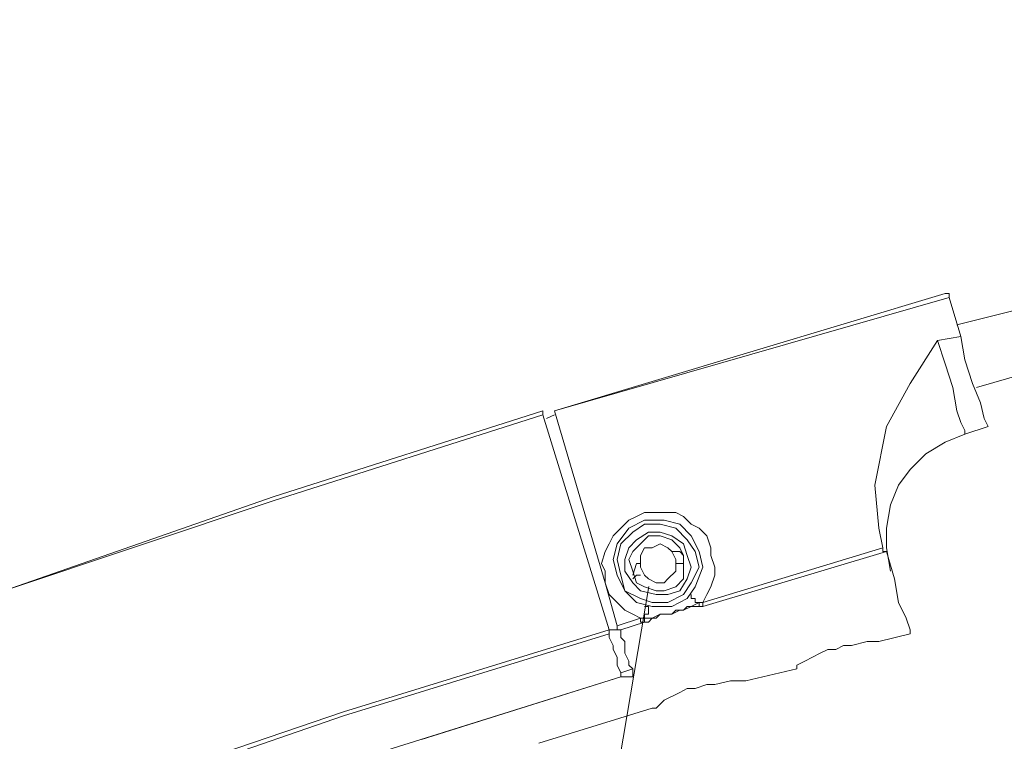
# Model space of a CAD drawing. Extents: x 44 to 177, y -263 to -14.
# Tile 665 of 1056: x 99.55 to 104.33, y -28.4 to -24.89. Entities that reach past the tile are written whole.
import ezdxf

# ---------------------------------------------------------------- set-up
doc = ezdxf.new("R2010")
doc.units = 0
doc.header["$MEASUREMENT"] = 0
doc.layers.add('Livello 1', color=7, linetype='Continuous', lineweight=0)

# ---------------------------------------------------------------- blocks, each defined once
blk = doc.blocks.new('Block_0')
at = {"layer": 'Livello 1', "color": 250, "lineweight": 9, "true_color": 0x333333}
for points, knots in [([(127.9847, -26.3726), (127.9847, -26.3726), (127.6997, -26.2966), (127.6997, -26.2966), (127.6997, -26.2966), (127.0927, -26.1446), (127.0927, -26.1446), (127.0927, -26.1446), (126.5807, -26.0306), (126.5807, -26.0306), (126.5807, -26.0306), (126.1447, -25.9356), (126.1447, -25.9356), (126.1447, -25.9356), (125.7647, -25.8596), (125.7647, -25.8596), (125.7647, -25.8596), (125.4617, -25.8026), (125.4617, -25.8026), (125.4617, -25.8026), (123.9627, -25.5366), (123.9627, -25.5366), (123.9627, -25.5366), (122.5967, -25.3276), (122.5967, -25.3276), (122.5967, -25.3276), (121.2317, -25.1566), (121.2317, -25.1566), (121.2317, -25.1566), (118.7647, -24.9666), (118.7647, -24.9666), (118.7647, -24.9666), (116.2987, -24.8906), (116.2987, -24.8906), (116.2987, -24.8906), (114.2127, -24.9096), (114.2127, -24.9096), (114.2127, -24.9096), (112.1257, -25.0426), (112.1257, -25.0426), (112.1257, -25.0426), (110.0387, -25.2516), (110.0387, -25.2516), (110.0387, -25.2516), (109.1277, -25.3656), (109.1277, -25.3656), (109.1277, -25.3656), (108.2367, -25.5176), (108.2367, -25.5176), (108.2367, -25.5176), (107.4207, -25.6506), (107.4207, -25.6506), (107.4207, -25.6506), (107.0797, -25.7076), (107.0797, -25.7076), (107.0797, -25.7076), (106.6427, -25.8026), (106.6427, -25.8026), (106.6427, -25.8026), (106.0927, -25.8976), (106.0927, -25.8976), (106.0927, -25.8976), (105.4477, -26.0496), (105.4477, -26.0496), (105.4477, -26.0496), (104.7077, -26.2206), (104.7077, -26.2206), (104.7077, -26.2206), (104.1007, -26.3726), (104.1007, -26.3726)], [0, 0, 0, 0, 1, 1, 1, 2, 2, 2, 3, 3, 3, 4, 4, 4, 5, 5, 5, 6, 6, 6, 7, 7, 7, 8, 8, 8, 9, 9, 9, 10, 10, 10, 11, 11, 11, 12, 12, 12, 13, 13, 13, 14, 14, 14, 15, 15, 15, 16, 16, 16, 17, 17, 17, 18, 18, 18, 19, 19, 19, 20, 20, 20, 21, 21, 21, 22, 22, 22, 23, 23, 23, 23]), ([(104.1957, -26.6766), (104.1957, -26.6766), (104.5947, -26.5626), (104.5947, -26.5626), (104.5947, -26.5626), (105.2017, -26.4296), (105.2017, -26.4296), (105.2017, -26.4296), (105.7137, -26.3156), (105.7137, -26.3156), (105.7137, -26.3156), (106.1497, -26.2206), (106.1497, -26.2206), (106.1497, -26.2206), (106.5107, -26.1446), (106.5107, -26.1446), (106.5107, -26.1446), (106.8137, -26.0876), (106.8137, -26.0876), (106.8137, -26.0876), (108.2937, -25.8216), (108.2937, -25.8216), (108.2937, -25.8216), (109.6597, -25.6316), (109.6597, -25.6316), (109.6597, -25.6316), (111.0257, -25.4606), (111.0257, -25.4606), (111.0257, -25.4606), (113.4727, -25.2706), (113.4727, -25.2706), (113.4727, -25.2706), (115.9197, -25.2136), (115.9197, -25.2136), (115.9197, -25.2136), (118.0067, -25.2516), (118.0067, -25.2516), (118.0067, -25.2516), (120.0737, -25.3656), (120.0737, -25.3656), (120.0737, -25.3656), (122.1417, -25.5936), (122.1417, -25.5936), (122.1417, -25.5936), (123.0527, -25.7076), (123.0527, -25.7076), (123.0527, -25.7076), (123.9437, -25.8596), (123.9437, -25.8596), (123.9437, -25.8596), (124.7407, -25.9926), (124.7407, -25.9926), (124.7407, -25.9926), (125.0817, -26.0496), (125.0817, -26.0496), (125.0817, -26.0496), (125.5187, -26.1446), (125.5187, -26.1446), (125.5187, -26.1446), (126.0687, -26.2586), (126.0687, -26.2586), (126.0687, -26.2586), (126.6947, -26.3916), (126.6947, -26.3916), (126.6947, -26.3916), (127.4347, -26.5626), (127.4347, -26.5626), (127.4347, -26.5626), (127.8897, -26.6766), (127.8897, -26.6766)], [0, 0, 0, 0, 1, 1, 1, 2, 2, 2, 3, 3, 3, 4, 4, 4, 5, 5, 5, 6, 6, 6, 7, 7, 7, 8, 8, 8, 9, 9, 9, 10, 10, 10, 11, 11, 11, 12, 12, 12, 13, 13, 13, 14, 14, 14, 15, 15, 15, 16, 16, 16, 17, 17, 17, 18, 18, 18, 19, 19, 19, 20, 20, 20, 21, 21, 21, 22, 22, 22, 23, 23, 23, 23]), ([(104.0437, -26.2206), (104.0437, -26.2206), (104.0437, -26.2206), (104.0437, -26.2206), (104.0437, -26.2206), (104.0627, -26.2206), (104.0627, -26.2206), (104.0627, -26.2206), (104.0627, -26.2396), (104.0627, -26.2396)], [0, 0, 0, 0, 1, 1, 1, 2, 2, 2, 3, 3, 3, 3]), ([(104.1197, -26.4296), (104.1197, -26.4296), (104.1387, -26.5436), (104.1387, -26.5436), (104.1387, -26.5436), (104.1767, -26.6576), (104.1767, -26.6576), (104.1767, -26.6576), (104.2147, -26.7526), (104.2147, -26.7526), (104.2147, -26.7526), (104.2337, -26.8286), (104.2337, -26.8286), (104.2337, -26.8286), (104.2527, -26.8666), (104.2527, -26.8666)], [0, 0, 0, 0, 1, 1, 1, 2, 2, 2, 3, 3, 3, 4, 4, 4, 5, 5, 5, 5]), ([(103.7217, -27.3606), (103.7217, -27.3606), (103.7027, -27.1516), (103.7027, -27.1516), (103.7027, -27.1516), (103.7597, -26.8666), (103.7597, -26.8666), (103.7597, -26.8666), (103.8737, -26.6576), (103.8737, -26.6576), (103.8737, -26.6576), (104.0067, -26.4486), (104.0067, -26.4486)], [0, 0, 0, 0, 1, 1, 1, 2, 2, 2, 3, 3, 3, 4, 4, 4, 4]), ([(104.0067, -26.4486), (104.0067, -26.4486), (104.0437, -26.5626), (104.0437, -26.5626), (104.0437, -26.5626), (104.0817, -26.6766), (104.0817, -26.6766), (104.0817, -26.6766), (104.1007, -26.7906), (104.1007, -26.7906), (104.1007, -26.7906), (104.1197, -26.8476), (104.1197, -26.8476), (104.1197, -26.8476), (104.1387, -26.8856), (104.1387, -26.8856), (104.1387, -26.8856), (104.1387, -26.9046), (104.1387, -26.9046)], [0, 0, 0, 0, 1, 1, 1, 2, 2, 2, 3, 3, 3, 4, 4, 4, 5, 5, 5, 6, 6, 6, 6]), ([(68.3047, -85.4316), (68.3047, -85.4316), (68.0007, -84.0826), (68.0007, -84.0826), (68.0007, -84.0826), (67.7347, -82.7336), (67.7347, -82.7336), (67.7347, -82.7336), (67.5077, -81.3656), (67.5077, -81.3656), (67.5077, -81.3656), (67.3177, -79.9976), (67.3177, -79.9976), (67.3177, -79.9976), (67.1657, -78.6106), (67.1657, -78.6106), (67.1657, -78.6106), (67.0527, -77.2416), (67.0527, -77.2416), (67.0527, -77.2416), (66.9767, -75.8546), (66.9767, -75.8546), (66.9767, -75.8546), (66.9387, -74.4866), (66.9387, -74.4866), (66.9387, -74.4866), (66.9577, -73.0996), (66.9577, -73.0996), (66.9577, -73.0996), (66.9957, -71.7126), (66.9957, -71.7126), (66.9957, -71.7126), (67.0717, -70.3246), (67.0717, -70.3246), (67.0717, -70.3246), (67.2037, -68.9566), (67.2037, -68.9566), (67.2037, -68.9566), (67.3557, -67.5886), (67.3557, -67.5886), (67.3557, -67.5886), (67.5457, -66.2206), (67.5457, -66.2206), (67.5457, -66.2206), (67.7917, -64.8526), (67.7917, -64.8526), (67.7917, -64.8526), (68.0577, -63.5036), (68.0577, -63.5036), (68.0577, -63.5036), (68.3797, -62.1536), (68.3797, -62.1536), (68.3797, -62.1536), (68.7217, -60.8046), (68.7217, -60.8046), (68.7217, -60.8046), (69.1197, -59.4746), (69.1197, -59.4746), (69.1197, -59.4746), (69.5377, -58.1636), (69.5377, -58.1636), (69.5377, -58.1636), (69.9927, -56.8716), (69.9927, -56.8716), (69.9927, -56.8716), (70.5047, -55.5796), (70.5047, -55.5796), (70.5047, -55.5796), (71.0357, -54.3066), (71.0357, -54.3066), (71.0357, -54.3066), (71.6047, -53.0326), (71.6047, -53.0326), (71.6047, -53.0326), (72.2117, -51.7976), (72.2117, -51.7976), (72.2117, -51.7976), (72.8377, -50.5626), (72.8377, -50.5626), (72.8377, -50.5626), (73.5207, -49.3656), (73.5207, -49.3656), (73.5207, -49.3656), (74.2227, -48.1686), (74.2227, -48.1686), (74.2227, -48.1686), (74.9627, -47.0096), (74.9627, -47.0096), (74.9627, -47.0096), (75.7407, -45.8686), (75.7407, -45.8686), (75.7407, -45.8686), (76.5377, -44.7476), (76.5377, -44.7476), (76.5377, -44.7476), (77.3717, -43.6456), (77.3717, -43.6456), (77.3717, -43.6456), (78.2447, -42.5626), (78.2447, -42.5626), (78.2447, -42.5626), (79.1367, -41.5176), (79.1367, -41.5176), (79.1367, -41.5176), (80.0657, -40.4916), (80.0657, -40.4916), (80.0657, -40.4916), (81.0147, -39.4846), (81.0147, -39.4846), (81.0147, -39.4846), (82.0007, -38.5146), (82.0007, -38.5146), (82.0007, -38.5146), (83.0067, -37.5646), (83.0067, -37.5646), (83.0067, -37.5646), (84.0497, -36.6526), (84.0497, -36.6526), (84.0497, -36.6526), (85.1117, -35.7596), (85.1117, -35.7596), (85.1117, -35.7596), (86.1927, -34.9046), (86.1927, -34.9046), (86.1927, -34.9046), (87.2937, -34.0876), (87.2937, -34.0876), (87.2937, -34.0876), (88.4317, -33.2896), (88.4317, -33.2896), (88.4317, -33.2896), (89.5697, -32.5296), (89.5697, -32.5296), (89.5697, -32.5296), (90.7457, -31.8076), (90.7457, -31.8076), (90.7457, -31.8076), (91.9407, -31.1046), (91.9407, -31.1046), (91.9407, -31.1046), (93.1557, -30.4386), (93.1557, -30.4386), (93.1557, -30.4386), (94.3887, -29.8116), (94.3887, -29.8116), (94.3887, -29.8116), (95.6407, -29.2226), (95.6407, -29.2226), (95.6407, -29.2226), (96.8927, -28.6716), (96.8927, -28.6716), (96.8927, -28.6716), (98.1827, -28.1396), (98.1827, -28.1396), (98.1827, -28.1396), (99.4727, -27.6646), (99.4727, -27.6646), (99.4727, -27.6646), (100.7817, -27.2086), (100.7817, -27.2086), (100.7817, -27.2086), (102.0907, -26.7906), (102.0907, -26.7906)], [0, 0, 0, 0, 1, 1, 1, 2, 2, 2, 3, 3, 3, 4, 4, 4, 5, 5, 5, 6, 6, 6, 7, 7, 7, 8, 8, 8, 9, 9, 9, 10, 10, 10, 11, 11, 11, 12, 12, 12, 13, 13, 13, 14, 14, 14, 15, 15, 15, 16, 16, 16, 17, 17, 17, 18, 18, 18, 19, 19, 19, 20, 20, 20, 21, 21, 21, 22, 22, 22, 23, 23, 23, 24, 24, 24, 25, 25, 25, 26, 26, 26, 27, 27, 27, 28, 28, 28, 29, 29, 29, 30, 30, 30, 31, 31, 31, 32, 32, 32, 33, 33, 33, 34, 34, 34, 35, 35, 35, 36, 36, 36, 37, 37, 37, 38, 38, 38, 39, 39, 39, 40, 40, 40, 41, 41, 41, 42, 42, 42, 43, 43, 43, 44, 44, 44, 45, 45, 45, 46, 46, 46, 47, 47, 47, 48, 48, 48, 49, 49, 49, 50, 50, 50, 51, 51, 51, 52, 52, 52, 53, 53, 53, 54, 54, 54, 54]), ([(102.0907, -26.8096), (102.0907, -26.8096), (100.7817, -27.2276), (100.7817, -27.2276), (100.7817, -27.2276), (99.4727, -27.6646), (99.4727, -27.6646), (99.4727, -27.6646), (98.1827, -28.1586), (98.1827, -28.1586), (98.1827, -28.1586), (96.9117, -28.6716), (96.9117, -28.6716), (96.9117, -28.6716), (95.6407, -29.2416), (95.6407, -29.2416), (95.6407, -29.2416), (94.3887, -29.8306), (94.3887, -29.8306), (94.3887, -29.8306), (93.1557, -30.4576), (93.1557, -30.4576), (93.1557, -30.4576), (91.9597, -31.1236), (91.9597, -31.1236), (91.9597, -31.1236), (90.7647, -31.8076), (90.7647, -31.8076), (90.7647, -31.8076), (89.5887, -32.5486), (89.5887, -32.5486), (89.5887, -32.5486), (88.4317, -33.3086), (88.4317, -33.3086), (88.4317, -33.3086), (87.3127, -34.0876), (87.3127, -34.0876), (87.3127, -34.0876), (86.1927, -34.9236), (86.1927, -34.9236), (86.1927, -34.9236), (85.1117, -35.7786), (85.1117, -35.7786), (85.1117, -35.7786), (84.0497, -36.6526), (84.0497, -36.6526), (84.0497, -36.6526), (83.0247, -37.5836), (83.0247, -37.5836), (83.0247, -37.5836), (82.0197, -38.5146), (82.0197, -38.5146), (82.0197, -38.5146), (81.0337, -39.5036), (81.0337, -39.5036), (81.0337, -39.5036), (80.0847, -40.4916), (80.0847, -40.4916), (80.0847, -40.4916), (79.1557, -41.5176), (79.1557, -41.5176), (79.1557, -41.5176), (78.2637, -42.5626), (78.2637, -42.5626), (78.2637, -42.5626), (77.3907, -43.6456), (77.3907, -43.6456), (77.3907, -43.6456), (76.5567, -44.7476), (76.5567, -44.7476), (76.5567, -44.7476), (75.7597, -45.8686), (75.7597, -45.8686), (75.7597, -45.8686), (74.9817, -47.0096), (74.9817, -47.0096), (74.9817, -47.0096), (74.2417, -48.1876), (74.2417, -48.1876), (74.2417, -48.1876), (73.5397, -49.3656), (73.5397, -49.3656), (73.5397, -49.3656), (72.8567, -50.5816), (72.8567, -50.5816), (72.8567, -50.5816), (72.2117, -51.7976), (72.2117, -51.7976), (72.2117, -51.7976), (71.6237, -53.0516), (71.6237, -53.0516), (71.6237, -53.0516), (71.0547, -54.3066), (71.0547, -54.3066), (71.0547, -54.3066), (70.5047, -55.5796), (70.5047, -55.5796), (70.5047, -55.5796), (70.0117, -56.8716), (70.0117, -56.8716), (70.0117, -56.8716), (69.5567, -58.1636), (69.5567, -58.1636), (69.5567, -58.1636), (69.1387, -59.4936), (69.1387, -59.4936), (69.1387, -59.4936), (68.7407, -60.8236), (68.7407, -60.8236), (68.7407, -60.8236), (68.3987, -62.1536), (68.3987, -62.1536), (68.3987, -62.1536), (68.0767, -63.5036), (68.0767, -63.5036), (68.0767, -63.5036), (67.8107, -64.8526), (67.8107, -64.8526), (67.8107, -64.8526), (67.5647, -66.2206), (67.5647, -66.2206), (67.5647, -66.2206), (67.3747, -67.5886), (67.3747, -67.5886), (67.3747, -67.5886), (67.2037, -68.9566), (67.2037, -68.9566), (67.2037, -68.9566), (67.0907, -70.3246), (67.0907, -70.3246), (67.0907, -70.3246), (67.0147, -71.7126), (67.0147, -71.7126), (67.0147, -71.7126), (66.9577, -73.0996), (66.9577, -73.0996), (66.9577, -73.0996), (66.9577, -74.4866), (66.9577, -74.4866), (66.9577, -74.4866), (66.9957, -75.8546), (66.9957, -75.8546), (66.9957, -75.8546), (67.0717, -77.2416), (67.0717, -77.2416), (67.0717, -77.2416), (67.1847, -78.6106), (67.1847, -78.6106), (67.1847, -78.6106), (67.3367, -79.9976), (67.3367, -79.9976), (67.3367, -79.9976), (67.5267, -81.3656), (67.5267, -81.3656), (67.5267, -81.3656), (67.7537, -82.7336), (67.7537, -82.7336), (67.7537, -82.7336), (68.0007, -84.0826), (68.0007, -84.0826), (68.0007, -84.0826), (68.3047, -85.4316), (68.3047, -85.4316)], [0, 0, 0, 0, 1, 1, 1, 2, 2, 2, 3, 3, 3, 4, 4, 4, 5, 5, 5, 6, 6, 6, 7, 7, 7, 8, 8, 8, 9, 9, 9, 10, 10, 10, 11, 11, 11, 12, 12, 12, 13, 13, 13, 14, 14, 14, 15, 15, 15, 16, 16, 16, 17, 17, 17, 18, 18, 18, 19, 19, 19, 20, 20, 20, 21, 21, 21, 22, 22, 22, 23, 23, 23, 24, 24, 24, 25, 25, 25, 26, 26, 26, 27, 27, 27, 28, 28, 28, 29, 29, 29, 30, 30, 30, 31, 31, 31, 32, 32, 32, 33, 33, 33, 34, 34, 34, 35, 35, 35, 36, 36, 36, 37, 37, 37, 38, 38, 38, 39, 39, 39, 40, 40, 40, 41, 41, 41, 42, 42, 42, 43, 43, 43, 44, 44, 44, 45, 45, 45, 46, 46, 46, 47, 47, 47, 48, 48, 48, 49, 49, 49, 50, 50, 50, 51, 51, 51, 52, 52, 52, 53, 53, 53, 54, 54, 54, 54]), ([(102.0907, -26.7906), (102.0907, -26.7906), (102.0907, -26.7906), (102.0907, -26.7906), (102.0907, -26.7906), (102.0907, -26.8096), (102.0907, -26.8096)], [0, 0, 0, 0, 1, 1, 1, 2, 2, 2, 2]), ([(103.7787, -27.5696), (103.7787, -27.5696), (103.7597, -27.4556), (103.7597, -27.4556), (103.7597, -27.4556), (103.7597, -27.3606), (103.7597, -27.3606), (103.7597, -27.3606), (103.7787, -27.2466), (103.7787, -27.2466), (103.7787, -27.2466), (103.8167, -27.1516), (103.8167, -27.1516), (103.8167, -27.1516), (103.8737, -27.0756), (103.8737, -27.0756), (103.8737, -27.0756), (103.9497, -26.9996), (103.9497, -26.9996), (103.9497, -26.9996), (104.0437, -26.9426), (104.0437, -26.9426), (104.0437, -26.9426), (104.1387, -26.9046), (104.1387, -26.9046)], [0, 0, 0, 0, 1, 1, 1, 2, 2, 2, 3, 3, 3, 4, 4, 4, 5, 5, 5, 6, 6, 6, 7, 7, 7, 8, 8, 8, 8]), ([(102.3937, -27.6266), (102.3937, -27.6266), (102.3937, -27.5696), (102.3937, -27.5696), (102.3937, -27.5696), (102.3747, -27.5316), (102.3747, -27.5316), (102.3747, -27.5316), (102.3937, -27.4746), (102.3937, -27.4746), (102.3937, -27.4746), (102.4127, -27.4366), (102.4127, -27.4366), (102.4127, -27.4366), (102.4317, -27.3986), (102.4317, -27.3986), (102.4317, -27.3986), (102.4697, -27.3606), (102.4697, -27.3606), (102.4697, -27.3606), (102.5077, -27.3226), (102.5077, -27.3226), (102.5077, -27.3226), (102.5457, -27.3036), (102.5457, -27.3036), (102.5457, -27.3036), (102.5837, -27.2846), (102.5837, -27.2846), (102.5837, -27.2846), (102.6407, -27.2846), (102.6407, -27.2846), (102.6407, -27.2846), (102.6787, -27.2846), (102.6787, -27.2846), (102.6787, -27.2846), (102.7357, -27.2846), (102.7357, -27.2846), (102.7357, -27.2846), (102.7727, -27.3036), (102.7727, -27.3036), (102.7727, -27.3036), (102.8107, -27.3416), (102.8107, -27.3416), (102.8107, -27.3416), (102.8487, -27.3606), (102.8487, -27.3606), (102.8487, -27.3606), (102.8867, -27.3986), (102.8867, -27.3986), (102.8867, -27.3986), (102.9057, -27.4556), (102.9057, -27.4556), (102.9057, -27.4556), (102.9057, -27.4936), (102.9057, -27.4936), (102.9057, -27.4936), (102.9247, -27.5506), (102.9247, -27.5506), (102.9247, -27.5506), (102.9247, -27.5886), (102.9247, -27.5886), (102.9247, -27.5886), (102.9057, -27.6456), (102.9057, -27.6456), (102.9057, -27.6456), (102.8867, -27.6836), (102.8867, -27.6836), (102.8867, -27.6836), (102.8677, -27.7216), (102.8677, -27.7216)], [0, 0, 0, 0, 1, 1, 1, 2, 2, 2, 3, 3, 3, 4, 4, 4, 5, 5, 5, 6, 6, 6, 7, 7, 7, 8, 8, 8, 9, 9, 9, 10, 10, 10, 11, 11, 11, 12, 12, 12, 13, 13, 13, 14, 14, 14, 15, 15, 15, 16, 16, 16, 17, 17, 17, 18, 18, 18, 19, 19, 19, 20, 20, 20, 21, 21, 21, 22, 22, 22, 23, 23, 23, 23]), ([(102.7167, -27.7406), (102.7167, -27.7406), (102.6217, -27.7406), (102.6217, -27.7406), (102.6217, -27.7406), (102.5457, -27.7216), (102.5457, -27.7216), (102.5457, -27.7216), (102.4887, -27.6646), (102.4887, -27.6646), (102.4887, -27.6646), (102.4507, -27.5886), (102.4507, -27.5886), (102.4507, -27.5886), (102.4317, -27.5126), (102.4317, -27.5126), (102.4317, -27.5126), (102.4507, -27.4366), (102.4507, -27.4366), (102.4507, -27.4366), (102.5077, -27.3606), (102.5077, -27.3606), (102.5077, -27.3606), (102.5837, -27.3226), (102.5837, -27.3226), (102.5837, -27.3226), (102.6787, -27.3226), (102.6787, -27.3226), (102.6787, -27.3226), (102.7547, -27.3416), (102.7547, -27.3416), (102.7547, -27.3416), (102.8107, -27.3986), (102.8107, -27.3986), (102.8107, -27.3986), (102.8487, -27.4746), (102.8487, -27.4746), (102.8487, -27.4746), (102.8677, -27.5506), (102.8677, -27.5506), (102.8677, -27.5506), (102.8297, -27.6456), (102.8297, -27.6456), (102.8297, -27.6456), (102.7917, -27.7026), (102.7917, -27.7026), (102.7917, -27.7026), (102.7167, -27.7406), (102.7167, -27.7406)], [0, 0, 0, 0, 1, 1, 1, 2, 2, 2, 3, 3, 3, 4, 4, 4, 5, 5, 5, 6, 6, 6, 7, 7, 7, 8, 8, 8, 9, 9, 9, 10, 10, 10, 11, 11, 11, 12, 12, 12, 13, 13, 13, 14, 14, 14, 15, 15, 15, 16, 16, 16, 16]), ([(102.6977, -27.7216), (102.6977, -27.7216), (102.7727, -27.6836), (102.7727, -27.6836), (102.7727, -27.6836), (102.8107, -27.6266), (102.8107, -27.6266), (102.8107, -27.6266), (102.8487, -27.5506), (102.8487, -27.5506), (102.8487, -27.5506), (102.8297, -27.4746), (102.8297, -27.4746), (102.8297, -27.4746), (102.7917, -27.4176), (102.7917, -27.4176), (102.7917, -27.4176), (102.7357, -27.3606), (102.7357, -27.3606), (102.7357, -27.3606), (102.6597, -27.3416), (102.6597, -27.3416), (102.6597, -27.3416), (102.5837, -27.3416), (102.5837, -27.3416), (102.5837, -27.3416), (102.5267, -27.3796), (102.5267, -27.3796), (102.5267, -27.3796), (102.4697, -27.4366), (102.4697, -27.4366), (102.4697, -27.4366), (102.4507, -27.5126), (102.4507, -27.5126), (102.4507, -27.5126), (102.4697, -27.5886), (102.4697, -27.5886), (102.4697, -27.5886), (102.4887, -27.6646), (102.4887, -27.6646), (102.4887, -27.6646), (102.5647, -27.7026), (102.5647, -27.7026), (102.5647, -27.7026), (102.6217, -27.7216), (102.6217, -27.7216), (102.6217, -27.7216), (102.6977, -27.7216), (102.6977, -27.7216)], [0, 0, 0, 0, 1, 1, 1, 2, 2, 2, 3, 3, 3, 4, 4, 4, 5, 5, 5, 6, 6, 6, 7, 7, 7, 8, 8, 8, 9, 9, 9, 10, 10, 10, 11, 11, 11, 12, 12, 12, 13, 13, 13, 14, 14, 14, 15, 15, 15, 16, 16, 16, 16]), ([(102.6977, -27.6836), (102.6977, -27.6836), (102.6407, -27.6836), (102.6407, -27.6836), (102.6407, -27.6836), (102.5647, -27.6646), (102.5647, -27.6646), (102.5647, -27.6646), (102.5267, -27.6266), (102.5267, -27.6266), (102.5267, -27.6266), (102.4887, -27.5696), (102.4887, -27.5696), (102.4887, -27.5696), (102.4887, -27.5126), (102.4887, -27.5126), (102.4887, -27.5126), (102.5077, -27.4556), (102.5077, -27.4556), (102.5077, -27.4556), (102.5457, -27.4176), (102.5457, -27.4176), (102.5457, -27.4176), (102.6027, -27.3796), (102.6027, -27.3796), (102.6027, -27.3796), (102.6597, -27.3796), (102.6597, -27.3796), (102.6597, -27.3796), (102.7167, -27.3986), (102.7167, -27.3986), (102.7167, -27.3986), (102.7727, -27.4366), (102.7727, -27.4366), (102.7727, -27.4366), (102.7917, -27.4936), (102.7917, -27.4936), (102.7917, -27.4936), (102.8107, -27.5506), (102.8107, -27.5506), (102.8107, -27.5506), (102.7917, -27.6076), (102.7917, -27.6076), (102.7917, -27.6076), (102.7547, -27.6646), (102.7547, -27.6646), (102.7547, -27.6646), (102.6977, -27.6836), (102.6977, -27.6836)], [0, 0, 0, 0, 1, 1, 1, 2, 2, 2, 3, 3, 3, 4, 4, 4, 5, 5, 5, 6, 6, 6, 7, 7, 7, 8, 8, 8, 9, 9, 9, 10, 10, 10, 11, 11, 11, 12, 12, 12, 13, 13, 13, 14, 14, 14, 15, 15, 15, 16, 16, 16, 16]), ([(102.6787, -27.6646), (102.6787, -27.6646), (102.7357, -27.6456), (102.7357, -27.6456), (102.7357, -27.6456), (102.7727, -27.6076), (102.7727, -27.6076), (102.7727, -27.6076), (102.7727, -27.5506), (102.7727, -27.5506), (102.7727, -27.5506), (102.7727, -27.4936), (102.7727, -27.4936), (102.7727, -27.4936), (102.7547, -27.4556), (102.7547, -27.4556), (102.7547, -27.4556), (102.7167, -27.4176), (102.7167, -27.4176), (102.7167, -27.4176), (102.6597, -27.3986), (102.6597, -27.3986), (102.6597, -27.3986), (102.6027, -27.3986), (102.6027, -27.3986), (102.6027, -27.3986), (102.5647, -27.4366), (102.5647, -27.4366), (102.5647, -27.4366), (102.5267, -27.4746), (102.5267, -27.4746), (102.5267, -27.4746), (102.5077, -27.5126), (102.5077, -27.5126), (102.5077, -27.5126), (102.5267, -27.5696), (102.5267, -27.5696), (102.5267, -27.5696), (102.5457, -27.6266), (102.5457, -27.6266), (102.5457, -27.6266), (102.5837, -27.6456), (102.5837, -27.6456), (102.5837, -27.6456), (102.6407, -27.6646), (102.6407, -27.6646), (102.6407, -27.6646), (102.6787, -27.6646), (102.6787, -27.6646)], [0, 0, 0, 0, 1, 1, 1, 2, 2, 2, 3, 3, 3, 4, 4, 4, 5, 5, 5, 6, 6, 6, 7, 7, 7, 8, 8, 8, 9, 9, 9, 10, 10, 10, 11, 11, 11, 12, 12, 12, 13, 13, 13, 14, 14, 14, 15, 15, 15, 16, 16, 16, 16]), ([(102.5837, -27.4556), (102.5837, -27.4556), (102.5647, -27.4936), (102.5647, -27.4936), (102.5647, -27.4936), (102.5647, -27.5316), (102.5647, -27.5316), (102.5647, -27.5316), (102.5647, -27.5506), (102.5647, -27.5506), (102.5647, -27.5506), (102.5837, -27.5886), (102.5837, -27.5886), (102.5837, -27.5886), (102.6027, -27.6076), (102.6027, -27.6076), (102.6027, -27.6076), (102.6407, -27.6266), (102.6407, -27.6266), (102.6407, -27.6266), (102.6787, -27.6266), (102.6787, -27.6266), (102.6787, -27.6266), (102.6977, -27.6076), (102.6977, -27.6076), (102.6977, -27.6076), (102.7357, -27.5696), (102.7357, -27.5696), (102.7357, -27.5696), (102.7357, -27.5506), (102.7357, -27.5506), (102.7357, -27.5506), (102.7357, -27.5126), (102.7357, -27.5126), (102.7357, -27.5126), (102.7167, -27.4746), (102.7167, -27.4746), (102.7167, -27.4746), (102.6977, -27.4556), (102.6977, -27.4556), (102.6977, -27.4556), (102.6597, -27.4366), (102.6597, -27.4366), (102.6597, -27.4366), (102.6217, -27.4556), (102.6217, -27.4556), (102.6217, -27.4556), (102.5837, -27.4556), (102.5837, -27.4556)], [0, 0, 0, 0, 1, 1, 1, 2, 2, 2, 3, 3, 3, 4, 4, 4, 5, 5, 5, 6, 6, 6, 7, 7, 7, 8, 8, 8, 9, 9, 9, 10, 10, 10, 11, 11, 11, 12, 12, 12, 13, 13, 13, 14, 14, 14, 15, 15, 15, 16, 16, 16, 16]), ([(102.7167, -27.4746), (102.7167, -27.4746), (102.7357, -27.4746), (102.7357, -27.4746), (102.7357, -27.4746), (102.7547, -27.4746), (102.7547, -27.4746)], [0, 0, 0, 0, 1, 1, 1, 2, 2, 2, 2]), ([(103.7407, -27.4556), (103.7407, -27.4556), (103.7407, -27.4556), (103.7407, -27.4556), (103.7407, -27.4556), (103.7407, -27.4746), (103.7407, -27.4746), (103.7407, -27.4746), (103.7597, -27.4746), (103.7597, -27.4746)], [0, 0, 0, 0, 1, 1, 1, 2, 2, 2, 3, 3, 3, 3]), ([(103.7597, -27.4746), (103.7597, -27.4746), (103.7977, -27.6076), (103.7977, -27.6076), (103.7977, -27.6076), (103.8167, -27.7216), (103.8167, -27.7216), (103.8167, -27.7216), (103.8547, -27.7976), (103.8547, -27.7976), (103.8547, -27.7976), (103.8737, -27.8546), (103.8737, -27.8546), (103.8737, -27.8546), (103.8737, -27.8736), (103.8737, -27.8736)], [0, 0, 0, 0, 1, 1, 1, 2, 2, 2, 3, 3, 3, 4, 4, 4, 5, 5, 5, 5]), ([(102.5457, -27.5316), (102.5457, -27.5316), (102.5457, -27.5316), (102.5457, -27.5316), (102.5457, -27.5316), (102.5647, -27.5316), (102.5647, -27.5316)], [0, 0, 0, 0, 1, 1, 1, 2, 2, 2, 2]), ([(102.7727, -27.5126), (102.7727, -27.5126), (102.7727, -27.5316), (102.7727, -27.5316), (102.7727, -27.5316), (102.7357, -27.5316), (102.7357, -27.5316)], [0, 0, 0, 0, 1, 1, 1, 2, 2, 2, 2]), ([(102.5647, -27.7976), (102.5647, -27.7976), (102.5267, -27.7786), (102.5267, -27.7786), (102.5267, -27.7786), (102.4887, -27.7596), (102.4887, -27.7596), (102.4887, -27.7596), (102.4507, -27.7216), (102.4507, -27.7216), (102.4507, -27.7216), (102.4127, -27.6836), (102.4127, -27.6836), (102.4127, -27.6836), (102.3937, -27.6266), (102.3937, -27.6266)], [0, 0, 0, 0, 1, 1, 1, 2, 2, 2, 3, 3, 3, 4, 4, 4, 5, 5, 5, 5]), ([(102.5647, -27.5886), (102.5647, -27.5886), (102.5457, -27.5886), (102.5457, -27.5886), (102.5457, -27.5886), (102.5267, -27.6076), (102.5267, -27.6076)], [0, 0, 0, 0, 1, 1, 1, 2, 2, 2, 2]), ([(102.7547, -27.7596), (102.7547, -27.7596), (102.7547, -27.7596), (102.7547, -27.7596), (102.7547, -27.7596), (102.7727, -27.7596), (102.7727, -27.7596), (102.7727, -27.7596), (102.7917, -27.7406), (102.7917, -27.7406), (102.7917, -27.7406), (102.8107, -27.7406), (102.8107, -27.7406), (102.8107, -27.7406), (102.8487, -27.7216), (102.8487, -27.7216)], [0, 0, 0, 0, 1, 1, 1, 2, 2, 2, 3, 3, 3, 4, 4, 4, 5, 5, 5, 5]), ([(102.8487, -27.7216), (102.8487, -27.7216), (102.8297, -27.7216), (102.8297, -27.7216), (102.8297, -27.7216), (102.8297, -27.7026), (102.8297, -27.7026), (102.8297, -27.7026), (102.8107, -27.7026), (102.8107, -27.7026), (102.8107, -27.7026), (102.8107, -27.6836), (102.8107, -27.6836)], [0, 0, 0, 0, 1, 1, 1, 2, 2, 2, 3, 3, 3, 4, 4, 4, 4]), ([(102.8487, -27.7216), (102.8487, -27.7216), (102.8487, -27.7216), (102.8487, -27.7216), (102.8487, -27.7216), (102.8487, -27.7406), (102.8487, -27.7406)], [0, 0, 0, 0, 1, 1, 1, 2, 2, 2, 2]), ([(102.8677, -27.7406), (102.8677, -27.7406), (102.8677, -27.7406), (102.8677, -27.7406), (102.8677, -27.7406), (102.8677, -27.7216), (102.8677, -27.7216)], [0, 0, 0, 0, 1, 1, 1, 2, 2, 2, 2]), ([(102.5837, -27.7406), (102.5837, -27.7406), (102.6027, -27.7406), (102.6027, -27.7406), (102.6027, -27.7406), (102.6027, -27.7596), (102.6027, -27.7596), (102.6027, -27.7596), (102.6027, -27.7786), (102.6027, -27.7786), (102.6027, -27.7786), (102.5837, -27.7786), (102.5837, -27.7786), (102.5837, -27.7786), (102.5837, -27.7976), (102.5837, -27.7976)], [0, 0, 0, 0, 1, 1, 1, 2, 2, 2, 3, 3, 3, 4, 4, 4, 5, 5, 5, 5]), ([(102.7547, -27.7596), (102.7547, -27.7596), (102.7547, -27.7596), (102.7547, -27.7596), (102.7547, -27.7596), (102.7357, -27.7596), (102.7357, -27.7596), (102.7357, -27.7596), (102.7167, -27.7786), (102.7167, -27.7786), (102.7167, -27.7786), (102.6977, -27.7786), (102.6977, -27.7786), (102.6977, -27.7786), (102.6787, -27.7786), (102.6787, -27.7786)], [0, 0, 0, 0, 1, 1, 1, 2, 2, 2, 3, 3, 3, 4, 4, 4, 5, 5, 5, 5]), ([(102.6787, -27.7786), (102.6787, -27.7786), (102.6787, -27.7786), (102.6787, -27.7786), (102.6787, -27.7786), (102.7167, -27.7786), (102.7167, -27.7786), (102.7167, -27.7786), (102.7547, -27.7596), (102.7547, -27.7596)], [0, 0, 0, 0, 1, 1, 1, 2, 2, 2, 3, 3, 3, 3]), ([(102.8487, -27.7406), (102.8487, -27.7406), (102.8487, -27.7406), (102.8487, -27.7406), (102.8487, -27.7406), (102.8107, -27.7406), (102.8107, -27.7406), (102.8107, -27.7406), (102.7727, -27.7596), (102.7727, -27.7596), (102.7727, -27.7596), (102.7547, -27.7596), (102.7547, -27.7596)], [0, 0, 0, 0, 1, 1, 1, 2, 2, 2, 3, 3, 3, 4, 4, 4, 4]), ([(102.5647, -27.7976), (102.5647, -27.7976), (102.5647, -27.8166), (102.5647, -27.8166), (102.5647, -27.8166), (102.5837, -27.8166), (102.5837, -27.8166)], [0, 0, 0, 0, 1, 1, 1, 2, 2, 2, 2]), ([(102.6787, -27.7786), (102.6787, -27.7786), (102.6787, -27.7786), (102.6787, -27.7786), (102.6787, -27.7786), (102.6597, -27.7786), (102.6597, -27.7786), (102.6597, -27.7786), (102.6217, -27.7976), (102.6217, -27.7976), (102.6217, -27.7976), (102.6027, -27.8166), (102.6027, -27.8166), (102.6027, -27.8166), (102.5837, -27.8166), (102.5837, -27.8166)], [0, 0, 0, 0, 1, 1, 1, 2, 2, 2, 3, 3, 3, 4, 4, 4, 5, 5, 5, 5]), ([(102.5837, -27.7976), (102.5837, -27.7976), (102.6217, -27.7976), (102.6217, -27.7976), (102.6217, -27.7976), (102.6407, -27.7976), (102.6407, -27.7976), (102.6407, -27.7976), (102.6597, -27.7786), (102.6597, -27.7786), (102.6597, -27.7786), (102.6787, -27.7786), (102.6787, -27.7786)], [0, 0, 0, 0, 1, 1, 1, 2, 2, 2, 3, 3, 3, 4, 4, 4, 4]), ([(102.5837, -27.8166), (102.5837, -27.8166), (102.5837, -27.8166), (102.5837, -27.8166), (102.5837, -27.8166), (102.5837, -27.7976), (102.5837, -27.7976)], [0, 0, 0, 0, 1, 1, 1, 2, 2, 2, 2]), ([(69.3667, -85.1846), (69.3667, -85.1846), (69.0627, -83.8546), (69.0627, -83.8546), (69.0627, -83.8546), (68.8167, -82.5246), (68.8167, -82.5246), (68.8167, -82.5246), (68.5887, -81.1946), (68.5887, -81.1946), (68.5887, -81.1946), (68.3987, -79.8646), (68.3987, -79.8646), (68.3987, -79.8646), (68.2667, -78.5156), (68.2667, -78.5156), (68.2667, -78.5156), (68.1527, -77.1656), (68.1527, -77.1656), (68.1527, -77.1656), (68.0767, -75.8166), (68.0767, -75.8166), (68.0767, -75.8166), (68.0387, -74.4676), (68.0387, -74.4676), (68.0387, -74.4676), (68.0577, -73.1186), (68.0577, -73.1186), (68.0577, -73.1186), (68.0957, -71.7696), (68.0957, -71.7696), (68.0957, -71.7696), (68.1717, -70.4206), (68.1717, -70.4206), (68.1717, -70.4206), (68.2857, -69.0706), (68.2857, -69.0706), (68.2857, -69.0706), (68.4367, -67.7216), (68.4367, -67.7216), (68.4367, -67.7216), (68.6457, -66.3916), (68.6457, -66.3916), (68.6457, -66.3916), (68.8737, -65.0616), (68.8737, -65.0616), (68.8737, -65.0616), (69.1387, -63.7316), (69.1387, -63.7316), (69.1387, -63.7316), (69.4427, -62.4206), (69.4427, -62.4206), (69.4427, -62.4206), (69.7837, -61.1086), (69.7837, -61.1086), (69.7837, -61.1086), (70.1637, -59.8166), (70.1637, -59.8166), (70.1637, -59.8166), (70.5807, -58.5246), (70.5807, -58.5246), (70.5807, -58.5246), (71.0357, -57.2516), (71.0357, -57.2516), (71.0357, -57.2516), (71.5107, -55.9786), (71.5107, -55.9786), (71.5107, -55.9786), (72.0417, -54.7436), (72.0417, -54.7436), (72.0417, -54.7436), (72.5917, -53.5076), (72.5917, -53.5076), (72.5917, -53.5076), (73.1797, -52.2916), (73.1797, -52.2916), (73.1797, -52.2916), (73.8057, -51.0946), (73.8057, -51.0946), (73.8057, -51.0946), (74.4697, -49.9166), (74.4697, -49.9166), (74.4697, -49.9166), (75.1717, -48.7576), (75.1717, -48.7576), (75.1717, -48.7576), (75.8927, -47.6176), (75.8927, -47.6176), (75.8927, -47.6176), (76.6327, -46.4966), (76.6327, -46.4966), (76.6327, -46.4966), (77.4287, -45.3936), (77.4287, -45.3936), (77.4287, -45.3936), (78.2447, -44.3106), (78.2447, -44.3106), (78.2447, -44.3106), (79.0987, -43.2656), (79.0987, -43.2656), (79.0987, -43.2656), (79.9707, -42.2396), (79.9707, -42.2396), (79.9707, -42.2396), (80.8627, -41.2326), (80.8627, -41.2326), (80.8627, -41.2326), (81.8107, -40.2636), (81.8107, -40.2636), (81.8107, -40.2636), (82.7597, -39.3136), (82.7597, -39.3136), (82.7597, -39.3136), (83.7457, -38.3816), (83.7457, -38.3816), (83.7457, -38.3816), (84.7517, -37.4886), (84.7517, -37.4886), (84.7517, -37.4886), (85.7947, -36.6146), (85.7947, -36.6146), (85.7947, -36.6146), (86.8567, -35.7786), (86.8567, -35.7786), (86.8567, -35.7786), (87.9387, -34.9806), (87.9387, -34.9806), (87.9387, -34.9806), (89.0387, -34.2016), (89.0387, -34.2016), (89.0387, -34.2016), (90.1767, -33.4606), (90.1767, -33.4606), (90.1767, -33.4606), (91.3147, -32.7386), (91.3147, -32.7386), (91.3147, -32.7386), (92.4917, -32.0546), (92.4917, -32.0546), (92.4917, -32.0546), (93.6677, -31.4086), (93.6677, -31.4086), (93.6677, -31.4086), (94.8817, -30.7996), (94.8817, -30.7996), (94.8817, -30.7996), (96.0957, -30.2296), (96.0957, -30.2296), (96.0957, -30.2296), (97.3287, -29.6786), (97.3287, -29.6786), (97.3287, -29.6786), (98.5807, -29.1656), (98.5807, -29.1656), (98.5807, -29.1656), (99.8327, -28.6906), (99.8327, -28.6906), (99.8327, -28.6906), (101.1227, -28.2536), (101.1227, -28.2536), (101.1227, -28.2536), (102.4127, -27.8546), (102.4127, -27.8546)], [0, 0, 0, 0, 1, 1, 1, 2, 2, 2, 3, 3, 3, 4, 4, 4, 5, 5, 5, 6, 6, 6, 7, 7, 7, 8, 8, 8, 9, 9, 9, 10, 10, 10, 11, 11, 11, 12, 12, 12, 13, 13, 13, 14, 14, 14, 15, 15, 15, 16, 16, 16, 17, 17, 17, 18, 18, 18, 19, 19, 19, 20, 20, 20, 21, 21, 21, 22, 22, 22, 23, 23, 23, 24, 24, 24, 25, 25, 25, 26, 26, 26, 27, 27, 27, 28, 28, 28, 29, 29, 29, 30, 30, 30, 31, 31, 31, 32, 32, 32, 33, 33, 33, 34, 34, 34, 35, 35, 35, 36, 36, 36, 37, 37, 37, 38, 38, 38, 39, 39, 39, 40, 40, 40, 41, 41, 41, 42, 42, 42, 43, 43, 43, 44, 44, 44, 45, 45, 45, 46, 46, 46, 47, 47, 47, 48, 48, 48, 49, 49, 49, 50, 50, 50, 51, 51, 51, 52, 52, 52, 53, 53, 53, 54, 54, 54, 54]), ([(102.4127, -27.8546), (102.4127, -27.8546), (102.4127, -27.8546), (102.4127, -27.8546), (102.4127, -27.8546), (102.4127, -27.8736), (102.4127, -27.8736)], [0, 0, 0, 0, 1, 1, 1, 2, 2, 2, 2]), ([(102.4697, -27.8546), (102.4697, -27.8546), (102.4697, -27.8546), (102.4697, -27.8546), (102.4697, -27.8546), (102.4507, -27.8546), (102.4507, -27.8546), (102.4507, -27.8546), (102.4507, -27.8356), (102.4507, -27.8356)], [0, 0, 0, 0, 1, 1, 1, 2, 2, 2, 3, 3, 3, 3]), ([(102.5267, -28.0826), (102.5267, -28.0826), (102.5267, -28.0446), (102.5267, -28.0446), (102.5267, -28.0446), (102.5077, -28.0256), (102.5077, -28.0256), (102.5077, -28.0256), (102.5077, -28.0066), (102.5077, -28.0066), (102.5077, -28.0066), (102.4887, -27.9686), (102.4887, -27.9686), (102.4887, -27.9686), (102.4887, -27.9496), (102.4887, -27.9496), (102.4887, -27.9496), (102.4887, -27.9116), (102.4887, -27.9116), (102.4887, -27.9116), (102.4697, -27.8926), (102.4697, -27.8926), (102.4697, -27.8926), (102.4697, -27.8546), (102.4697, -27.8546)], [0, 0, 0, 0, 1, 1, 1, 2, 2, 2, 3, 3, 3, 4, 4, 4, 5, 5, 5, 6, 6, 6, 7, 7, 7, 8, 8, 8, 8]), ([(102.4127, -27.8736), (102.4127, -27.8736), (101.1227, -28.2726), (101.1227, -28.2726), (101.1227, -28.2726), (99.8517, -28.7096), (99.8517, -28.7096), (99.8517, -28.7096), (98.5807, -29.1846), (98.5807, -29.1846), (98.5807, -29.1846), (97.3287, -29.6976), (97.3287, -29.6976), (97.3287, -29.6976), (96.0957, -30.2296), (96.0957, -30.2296), (96.0957, -30.2296), (94.8817, -30.8196), (94.8817, -30.8196), (94.8817, -30.8196), (93.6677, -31.4276), (93.6677, -31.4276), (93.6677, -31.4276), (92.4917, -32.0736), (92.4917, -32.0736), (92.4917, -32.0736), (91.3337, -32.7576), (91.3337, -32.7576), (91.3337, -32.7576), (90.1767, -33.4606), (90.1767, -33.4606), (90.1767, -33.4606), (89.0577, -34.2206), (89.0577, -34.2206), (89.0577, -34.2206), (87.9387, -34.9806), (87.9387, -34.9806), (87.9387, -34.9806), (86.8567, -35.7976), (86.8567, -35.7976), (86.8567, -35.7976), (85.8137, -36.6336), (85.8137, -36.6336), (85.8137, -36.6336), (84.7707, -37.4886), (84.7707, -37.4886), (84.7707, -37.4886), (83.7647, -38.3816), (83.7647, -38.3816), (83.7647, -38.3816), (82.7787, -39.3136), (82.7787, -39.3136), (82.7787, -39.3136), (81.8107, -40.2636), (81.8107, -40.2636), (81.8107, -40.2636), (80.8817, -41.2516), (80.8817, -41.2516), (80.8817, -41.2516), (79.9707, -42.2396), (79.9707, -42.2396), (79.9707, -42.2396), (79.0987, -43.2656), (79.0987, -43.2656), (79.0987, -43.2656), (78.2637, -44.3296), (78.2637, -44.3296), (78.2637, -44.3296), (77.4477, -45.3936), (77.4477, -45.3936), (77.4477, -45.3936), (76.6507, -46.4966), (76.6507, -46.4966), (76.6507, -46.4966), (75.8927, -47.6176), (75.8927, -47.6176), (75.8927, -47.6176), (75.1717, -48.7576), (75.1717, -48.7576), (75.1717, -48.7576), (74.4887, -49.9166), (74.4887, -49.9166), (74.4887, -49.9166), (73.8247, -51.0946), (73.8247, -51.0946), (73.8247, -51.0946), (73.1987, -52.2916), (73.1987, -52.2916), (73.1987, -52.2916), (72.6107, -53.5076), (72.6107, -53.5076), (72.6107, -53.5076), (72.0607, -54.7436), (72.0607, -54.7436), (72.0607, -54.7436), (71.5297, -55.9976), (71.5297, -55.9976), (71.5297, -55.9976), (71.0547, -57.2516), (71.0547, -57.2516), (71.0547, -57.2516), (70.5997, -58.5246), (70.5997, -58.5246), (70.5997, -58.5246), (70.1827, -59.8166), (70.1827, -59.8166), (70.1827, -59.8166), (69.8027, -61.1086), (69.8027, -61.1086), (69.8027, -61.1086), (69.4617, -62.4206), (69.4617, -62.4206), (69.4617, -62.4206), (69.1577, -63.7316), (69.1577, -63.7316), (69.1577, -63.7316), (68.8927, -65.0616), (68.8927, -65.0616), (68.8927, -65.0616), (68.6457, -66.3916), (68.6457, -66.3916), (68.6457, -66.3916), (68.4557, -67.7216), (68.4557, -67.7216), (68.4557, -67.7216), (68.3047, -69.0706), (68.3047, -69.0706), (68.3047, -69.0706), (68.1907, -70.4206), (68.1907, -70.4206), (68.1907, -70.4206), (68.1147, -71.7696), (68.1147, -71.7696), (68.1147, -71.7696), (68.0577, -73.1186), (68.0577, -73.1186), (68.0577, -73.1186), (68.0577, -74.4676), (68.0577, -74.4676), (68.0577, -74.4676), (68.0957, -75.8166), (68.0957, -75.8166), (68.0957, -75.8166), (68.1717, -77.1656), (68.1717, -77.1656), (68.1717, -77.1656), (68.2667, -78.5156), (68.2667, -78.5156), (68.2667, -78.5156), (68.4177, -79.8646), (68.4177, -79.8646), (68.4177, -79.8646), (68.6077, -81.1946), (68.6077, -81.1946), (68.6077, -81.1946), (68.8167, -82.5246), (68.8167, -82.5246), (68.8167, -82.5246), (69.0817, -83.8546), (69.0817, -83.8546), (69.0817, -83.8546), (69.3857, -85.1656), (69.3857, -85.1656)], [0, 0, 0, 0, 1, 1, 1, 2, 2, 2, 3, 3, 3, 4, 4, 4, 5, 5, 5, 6, 6, 6, 7, 7, 7, 8, 8, 8, 9, 9, 9, 10, 10, 10, 11, 11, 11, 12, 12, 12, 13, 13, 13, 14, 14, 14, 15, 15, 15, 16, 16, 16, 17, 17, 17, 18, 18, 18, 19, 19, 19, 20, 20, 20, 21, 21, 21, 22, 22, 22, 23, 23, 23, 24, 24, 24, 25, 25, 25, 26, 26, 26, 27, 27, 27, 28, 28, 28, 29, 29, 29, 30, 30, 30, 31, 31, 31, 32, 32, 32, 33, 33, 33, 34, 34, 34, 35, 35, 35, 36, 36, 36, 37, 37, 37, 38, 38, 38, 39, 39, 39, 40, 40, 40, 41, 41, 41, 42, 42, 42, 43, 43, 43, 44, 44, 44, 45, 45, 45, 46, 46, 46, 47, 47, 47, 48, 48, 48, 49, 49, 49, 50, 50, 50, 51, 51, 51, 52, 52, 52, 53, 53, 53, 54, 54, 54, 54]), ([(102.4127, -27.8736), (102.4127, -27.8736), (102.4127, -27.8926), (102.4127, -27.8926), (102.4127, -27.8926), (102.4317, -27.9306), (102.4317, -27.9306), (102.4317, -27.9306), (102.4317, -27.9496), (102.4317, -27.9496), (102.4317, -27.9496), (102.4507, -27.9876), (102.4507, -27.9876), (102.4507, -27.9876), (102.4507, -28.0066), (102.4507, -28.0066), (102.4507, -28.0066), (102.4507, -28.0256), (102.4507, -28.0256), (102.4507, -28.0256), (102.4697, -28.0636), (102.4697, -28.0636), (102.4697, -28.0636), (102.4697, -28.0826), (102.4697, -28.0826)], [0, 0, 0, 0, 1, 1, 1, 2, 2, 2, 3, 3, 3, 4, 4, 4, 5, 5, 5, 6, 6, 6, 7, 7, 7, 8, 8, 8, 8]), ([(103.3237, -28.0446), (103.3237, -28.0446), (103.3237, -28.0256), (103.3237, -28.0256), (103.3237, -28.0256), (103.3617, -28.0066), (103.3617, -28.0066), (103.3617, -28.0066), (103.4367, -27.9686), (103.4367, -27.9686), (103.4367, -27.9686), (103.4747, -27.9496), (103.4747, -27.9496), (103.4747, -27.9496), (103.5127, -27.9496), (103.5127, -27.9496), (103.5127, -27.9496), (103.5507, -27.9306), (103.5507, -27.9306), (103.5507, -27.9306), (103.5887, -27.9306), (103.5887, -27.9306), (103.5887, -27.9306), (103.6647, -27.9116), (103.6647, -27.9116), (103.6647, -27.9116), (103.7027, -27.9116), (103.7027, -27.9116), (103.7027, -27.9116), (103.7217, -27.9116), (103.7217, -27.9116), (103.7217, -27.9116), (103.7027, -27.9116), (103.7027, -27.9116), (103.7027, -27.9116), (103.6647, -27.9116), (103.6647, -27.9116), (103.6647, -27.9116), (103.5887, -27.9306), (103.5887, -27.9306), (103.5887, -27.9306), (103.5507, -27.9306), (103.5507, -27.9306)], [0, 0, 0, 0, 1, 1, 1, 2, 2, 2, 3, 3, 3, 4, 4, 4, 5, 5, 5, 6, 6, 6, 7, 7, 7, 8, 8, 8, 9, 9, 9, 10, 10, 10, 11, 11, 11, 12, 12, 12, 13, 13, 13, 14, 14, 14, 14]), ([(102.4697, -28.0826), (102.4697, -28.0826), (101.1987, -28.4816), (101.1987, -28.4816), (101.1987, -28.4816), (99.9277, -28.9186), (99.9277, -28.9186), (99.9277, -28.9186), (98.6567, -29.3936), (98.6567, -29.3936), (98.6567, -29.3936), (97.4237, -29.8876), (97.4237, -29.8876), (97.4237, -29.8876), (96.1907, -30.4386), (96.1907, -30.4386), (96.1907, -30.4386), (94.9767, -31.0096), (94.9767, -31.0096), (94.9767, -31.0096), (93.7817, -31.6176), (93.7817, -31.6176), (93.7817, -31.6176), (92.6047, -32.2636), (92.6047, -32.2636), (92.6047, -32.2636), (91.4287, -32.9476), (91.4287, -32.9476), (91.4287, -32.9476), (90.2907, -33.6506), (90.2907, -33.6506), (90.2907, -33.6506), (89.1717, -34.3916), (89.1717, -34.3916), (89.1717, -34.3916), (88.0717, -35.1706), (88.0717, -35.1706), (88.0717, -35.1706), (86.9897, -35.9686), (86.9897, -35.9686), (86.9897, -35.9686), (85.9467, -36.8046), (85.9467, -36.8046), (85.9467, -36.8046), (84.9217, -37.6596), (84.9217, -37.6596), (84.9217, -37.6596), (83.8977, -38.5526), (83.8977, -38.5526), (83.8977, -38.5526), (82.9307, -39.4656), (82.9307, -39.4656), (82.9307, -39.4656), (81.9627, -40.4156), (81.9627, -40.4156), (81.9627, -40.4156), (81.0527, -41.3846), (81.0527, -41.3846), (81.0527, -41.3846), (80.1417, -42.3916), (80.1417, -42.3916), (80.1417, -42.3916), (79.2687, -43.4176), (79.2687, -43.4176), (79.2687, -43.4176), (78.4347, -44.4626), (78.4347, -44.4626), (78.4347, -44.4626), (77.6187, -45.5266), (77.6187, -45.5266), (77.6187, -45.5266), (76.8407, -46.6296), (76.8407, -46.6296), (76.8407, -46.6296), (76.0817, -47.7316), (76.0817, -47.7316), (76.0817, -47.7316), (75.3617, -48.8716), (75.3617, -48.8716), (75.3617, -48.8716), (74.6787, -50.0306), (74.6787, -50.0306), (74.6787, -50.0306), (74.0147, -51.2086), (74.0147, -51.2086), (74.0147, -51.2086), (73.3887, -52.4056), (73.3887, -52.4056), (73.3887, -52.4056), (72.8007, -53.6026), (72.8007, -53.6026), (72.8007, -53.6026), (72.2497, -54.8386), (72.2497, -54.8386), (72.2497, -54.8386), (71.7377, -56.0736), (71.7377, -56.0736), (71.7377, -56.0736), (71.2447, -57.3276), (71.2447, -57.3276), (71.2447, -57.3276), (70.8087, -58.6006), (70.8087, -58.6006), (70.8087, -58.6006), (70.3907, -59.8736), (70.3907, -59.8736), (70.3907, -59.8736), (70.0117, -61.1656), (70.0117, -61.1656), (70.0117, -61.1656), (69.6697, -62.4776), (69.6697, -62.4776), (69.6697, -62.4776), (69.3667, -63.7886), (69.3667, -63.7886), (69.3667, -63.7886), (69.1007, -65.0996), (69.1007, -65.0996), (69.1007, -65.0996), (68.8737, -66.4296), (68.8737, -66.4296), (68.8737, -66.4296), (68.6837, -67.7596), (68.6837, -67.7596), (68.6837, -67.7596), (68.5317, -69.0896), (68.5317, -69.0896), (68.5317, -69.0896), (68.3987, -70.4386), (68.3987, -70.4386), (68.3987, -70.4386), (68.3237, -71.7696), (68.3237, -71.7696), (68.3237, -71.7696), (68.2857, -73.1186), (68.2857, -73.1186), (68.2857, -73.1186), (68.2857, -74.4676), (68.2857, -74.4676), (68.2857, -74.4676), (68.3047, -75.8166), (68.3047, -75.8166), (68.3047, -75.8166), (68.3797, -77.1466), (68.3797, -77.1466), (68.3797, -77.1466), (68.4937, -78.4966), (68.4937, -78.4966), (68.4937, -78.4966), (68.6457, -79.8266), (68.6457, -79.8266), (68.6457, -79.8266), (68.8167, -81.1566), (68.8167, -81.1566), (68.8167, -81.1566), (69.0437, -82.4866), (69.0437, -82.4866), (69.0437, -82.4866), (69.3097, -83.8166), (69.3097, -83.8166), (69.3097, -83.8166), (69.5947, -85.1276), (69.5947, -85.1276)], [0, 0, 0, 0, 1, 1, 1, 2, 2, 2, 3, 3, 3, 4, 4, 4, 5, 5, 5, 6, 6, 6, 7, 7, 7, 8, 8, 8, 9, 9, 9, 10, 10, 10, 11, 11, 11, 12, 12, 12, 13, 13, 13, 14, 14, 14, 15, 15, 15, 16, 16, 16, 17, 17, 17, 18, 18, 18, 19, 19, 19, 20, 20, 20, 21, 21, 21, 22, 22, 22, 23, 23, 23, 24, 24, 24, 25, 25, 25, 26, 26, 26, 27, 27, 27, 28, 28, 28, 29, 29, 29, 30, 30, 30, 31, 31, 31, 32, 32, 32, 33, 33, 33, 34, 34, 34, 35, 35, 35, 36, 36, 36, 37, 37, 37, 38, 38, 38, 39, 39, 39, 40, 40, 40, 41, 41, 41, 42, 42, 42, 43, 43, 43, 44, 44, 44, 45, 45, 45, 46, 46, 46, 47, 47, 47, 48, 48, 48, 49, 49, 49, 50, 50, 50, 51, 51, 51, 52, 52, 52, 53, 53, 53, 54, 54, 54, 54]), ([(102.6217, -28.2346), (102.6217, -28.2346), (102.6407, -28.2346), (102.6407, -28.2346), (102.6407, -28.2346), (102.6787, -28.1966), (102.6787, -28.1966), (102.6787, -28.1966), (102.7547, -28.1586), (102.7547, -28.1586), (102.7547, -28.1586), (102.7917, -28.1396), (102.7917, -28.1396), (102.7917, -28.1396), (102.8297, -28.1396), (102.8297, -28.1396), (102.8297, -28.1396), (102.8867, -28.1206), (102.8867, -28.1206), (102.8867, -28.1206), (102.9247, -28.1206), (102.9247, -28.1206), (102.9247, -28.1206), (103.0007, -28.1016), (103.0007, -28.1016), (103.0007, -28.1016), (103.0577, -28.1016), (103.0577, -28.1016), (103.0577, -28.1016), (103.0767, -28.1016), (103.0767, -28.1016)], [0, 0, 0, 0, 1, 1, 1, 2, 2, 2, 3, 3, 3, 4, 4, 4, 5, 5, 5, 6, 6, 6, 7, 7, 7, 8, 8, 8, 9, 9, 9, 10, 10, 10, 10])]:
    blk.add_open_spline(points, degree=3, knots=knots, dxfattribs=at)
for points in [[(102.1467, -26.7906), (102.1467, -26.7906), (104.0437, -26.2206), (104.0437, -26.2206)], [(104.0627, -26.2396), (104.0627, -26.2396), (102.1467, -26.7906), (102.1467, -26.7906)], [(104.0627, -26.2396), (104.0627, -26.2396), (104.1197, -26.4296), (104.1197, -26.4296)], [(104.1197, -26.4296), (104.1197, -26.4296), (104.0067, -26.4486), (104.0067, -26.4486)], [(102.4127, -27.8546), (102.4127, -27.8546), (102.0907, -26.8096), (102.0907, -26.8096)], [(102.1467, -26.8096), (102.1467, -26.8096), (102.1087, -26.8286), (102.1087, -26.8286)], [(102.3937, -27.6266), (102.3937, -27.6266), (102.1467, -26.7906), (102.1467, -26.7906)], [(104.1387, -26.9046), (104.1387, -26.9046), (104.2527, -26.8666), (104.2527, -26.8666)], [(103.7217, -27.3606), (103.7217, -27.3606), (103.7407, -27.4556), (103.7407, -27.4556)], [(102.7727, -27.4936), (102.7727, -27.4936), (102.7547, -27.4746), (102.7547, -27.4746)], [(102.8677, -27.7216), (102.8677, -27.7216), (103.7407, -27.4556), (103.7407, -27.4556)], [(103.7597, -27.4746), (103.7597, -27.4746), (102.8677, -27.7406), (102.8677, -27.7406)], [(102.5457, -27.5316), (102.5457, -27.5316), (102.5267, -27.5886), (102.5267, -27.5886)], [(102.4507, -27.8356), (102.4507, -27.8356), (102.3937, -27.6266), (102.3937, -27.6266)], [(98.1585, -53.9174), (98.1585, -53.9174), (102.6055, -27.6434), (102.6055, -27.6434)], [(102.8487, -27.7216), (102.8487, -27.7216), (102.8677, -27.7216), (102.8677, -27.7216)], [(102.8677, -27.7406), (102.8677, -27.7406), (102.8487, -27.7406), (102.8487, -27.7406)], [(102.4507, -27.8356), (102.4507, -27.8356), (102.5647, -27.7976), (102.5647, -27.7976)], [(102.5837, -27.8166), (102.5837, -27.8166), (102.4697, -27.8546), (102.4697, -27.8546)], [(102.5647, -27.7976), (102.5647, -27.7976), (102.5837, -27.7976), (102.5837, -27.7976)], [(102.4507, -27.8546), (102.4507, -27.8546), (102.4127, -27.8546), (102.4127, -27.8546)], [(103.7217, -27.9116), (103.7217, -27.9116), (103.8737, -27.8736), (103.8737, -27.8736)], [(102.5267, -28.0446), (102.5267, -28.0446), (102.4697, -28.0636), (102.4697, -28.0636)], [(103.0767, -28.1016), (103.0767, -28.1016), (103.3237, -28.0446), (103.3237, -28.0446)], [(101.5017, -28.3866), (101.5017, -28.3866), (102.4697, -28.0826), (102.4697, -28.0826)], [(102.5267, -28.0826), (102.5267, -28.0826), (102.4697, -28.0826), (102.4697, -28.0826)], [(102.3747, -28.3106), (102.3747, -28.3106), (102.6217, -28.2346), (102.6217, -28.2346)], [(102.0717, -28.4056), (102.0717, -28.4056), (102.3747, -28.3106), (102.3747, -28.3106)]]:
    blk.add_open_spline(points, degree=3, dxfattribs=at)

msp = doc.modelspace()

# ---------------------------------------------------------------- block references
at = {"layer": 'Livello 1'}
msp.add_blockref('Block_0', (0, 0), dxfattribs=at)

doc.saveas('drawing.dxf')
